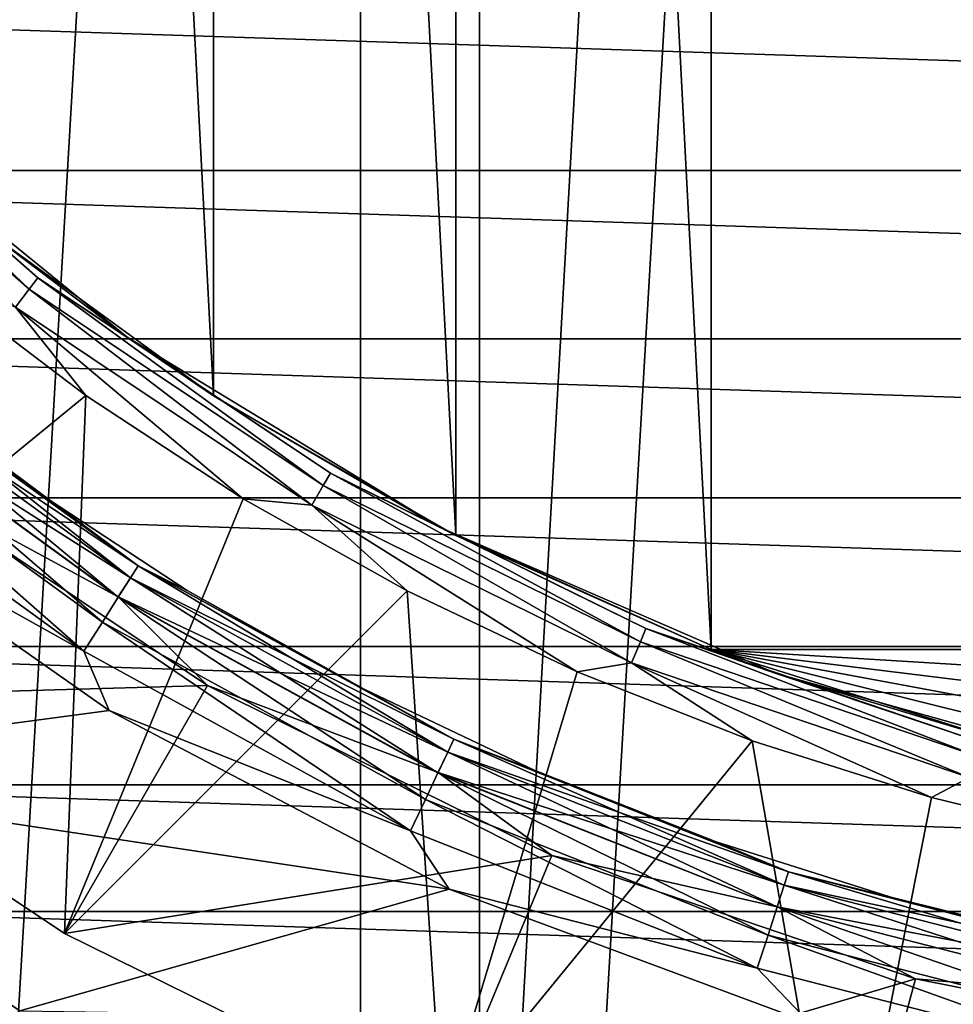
# Model space of a CAD drawing. Header units: millimetres. Extents: x -139 to 106, y -8 to 139.
# Tile 261 of 459: x -4.62 to -2.02, y 62.3 to 65.05. Entities that reach past the tile are written whole.
import ezdxf

# ---------------------------------------------------------------- set-up
doc = ezdxf.new("R2010")
doc.units = ezdxf.units.MM
doc.header["$LTSCALE"] = 53.842063
for name, color, linetype in [('156', 7, 'CONTINUOUS'), ('164', 7, 'CONTINUOUS'), ('269', 7, 'CONTINUOUS'), ('277', 7, 'CONTINUOUS'), ('280', 7, 'CONTINUOUS'), ('281', 7, 'CONTINUOUS'), ('284', 7, 'CONTINUOUS'), ('285', 7, 'CONTINUOUS'), ('289', 7, 'CONTINUOUS'), ('290', 7, 'CONTINUOUS'), ('291', 7, 'CONTINUOUS'), ('292', 7, 'CONTINUOUS'), ('297', 7, 'CONTINUOUS'), ('298', 7, 'CONTINUOUS'), ('300', 7, 'CONTINUOUS'), ('497', 7, 'CONTINUOUS'), ('499', 7, 'CONTINUOUS')]:
    doc.layers.add(name, color=color, linetype=linetype)

msp = doc.modelspace()

# ---------------------------------------------------------------- linework, layer by layer
at = {"layer": '156', "color": 7, "linetype": 'CONTINUOUS', "true_color": 0x33ccff}
for points in [[(-7.3782, 64.6264, -40), (-7.7327, 65.1211, -40), (7.3782, 64.6264, -40), (-7.3782, 64.6264, -40)], [(7.3782, 64.6264, -40), (-7.7327, 65.1211, -40), (7.7327, 65.1211, -40), (7.3782, 64.6264, -40)], [(-6.9921, 64.156, -40), (-7.3782, 64.6264, -40), (6.9921, 64.156, -40), (-6.9921, 64.156, -40)], [(6.9921, 64.156, -40), (-7.3782, 64.6264, -40), (7.3782, 64.6264, -40), (6.9921, 64.156, -40)], [(-6.5761, 63.7118, -40), (-6.9921, 64.156, -40), (6.5761, 63.7118, -40), (-6.5761, 63.7118, -40)], [(6.5761, 63.7118, -40), (-6.9921, 64.156, -40), (6.9921, 64.156, -40), (6.5761, 63.7118, -40)], [(-6.1319, 63.2958, -40), (-6.5761, 63.7118, -40), (6.1319, 63.2958, -40), (-6.1319, 63.2958, -40)], [(6.1319, 63.2958, -40), (-6.5761, 63.7118, -40), (6.5761, 63.7118, -40), (6.1319, 63.2958, -40)], [(-5.6615, 62.9097, -40), (-6.1319, 63.2958, -40), (5.6615, 62.9097, -40), (-5.6615, 62.9097, -40)], [(5.6615, 62.9097, -40), (-6.1319, 63.2958, -40), (6.1319, 63.2958, -40), (5.6615, 62.9097, -40)], [(-5.1668, 62.5552, -40), (-5.6615, 62.9097, -40), (5.1668, 62.5552, -40), (-5.1668, 62.5552, -40)], [(5.1668, 62.5552, -40), (-5.6615, 62.9097, -40), (5.6615, 62.9097, -40), (5.1668, 62.5552, -40)], [(-4.65, 62.2339, -40), (-5.1668, 62.5552, -40), (4.65, 62.2339, -40), (-4.65, 62.2339, -40)], [(4.65, 62.2339, -40), (-5.1668, 62.5552, -40), (5.1668, 62.5552, -40), (4.65, 62.2339, -40)]]:
    msp.add_3dface(points, dxfattribs=at)
at = {"layer": '164', "color": 7, "linetype": 'CONTINUOUS', "true_color": 0x33ccff}
for points in [[(-4.65, 62.2338, -30), (-3.5588, 61.6958, -30), (-8.6079, 62.662, -30), (-4.65, 62.2338, -30)], [(-8.6079, 62.662, -30), (-3.5588, 61.6958, -30), (-7.6259, 61.68, -30), (-8.6079, 62.662, -30)]]:
    msp.add_3dface(points, dxfattribs=at)
at = {"layer": '269', "color": 7, "linetype": 'CONTINUOUS', "true_color": 0xffff99}
for points in [[(-3.4065, 76.9697, 54), (-2.6926, 63.2879, 54), (-2.6926, 77.2879, 54), (-3.4065, 76.9697, 54)], [(-2.6926, 63.2879, 54), (2.6926, 63.2879, 54), (-2.6926, 77.2879, 54), (-2.6926, 63.2879, 54)], [(-2.6926, 77.2879, 54), (2.6926, 63.2879, 54), (2.6926, 77.2879, 54), (-2.6926, 77.2879, 54)], [(-4.0833, 76.5789, 54), (-3.4065, 63.6061, 54), (-3.4065, 76.9697, 54), (-4.0833, 76.5789, 54)], [(-3.4065, 63.6061, 54), (-2.6926, 63.2879, 54), (-3.4065, 76.9697, 54), (-3.4065, 63.6061, 54)], [(-4.7159, 76.1197, 54), (-4.0833, 63.9969, 54), (-4.0833, 76.5789, 54), (-4.7159, 76.1197, 54)], [(-4.0833, 63.9969, 54), (-3.4065, 63.6061, 54), (-4.0833, 76.5789, 54), (-4.0833, 63.9969, 54)], [(-4.7159, 64.456, 54), (-4.0833, 63.9969, 54), (-4.7159, 76.1197, 54), (-4.7159, 64.456, 54)]]:
    msp.add_3dface(points, dxfattribs=at)
at = {"layer": '277', "color": 7, "linetype": 'CONTINUOUS', "true_color": 0xffff99}
for points in [[(-4.3251, 64.1606, 46.2309), (-4.7159, 64.456, 47), (-5.1192, 64.8066, 46.2309), (-4.3251, 64.1606, 46.2309)], [(-4.0833, 63.9969, 54), (-4.7159, 64.456, 54), (-4.3251, 64.1606, 46.2309), (-4.0833, 63.9969, 54)], [(-4.7159, 64.456, 54), (-4.7159, 64.456, 47), (-4.3251, 64.1606, 46.2309), (-4.7159, 64.456, 54)], [(-3.4505, 63.6288, 46.2309), (-4.0833, 63.9969, 54), (-4.3251, 64.1606, 46.2309), (-3.4505, 63.6288, 46.2309)], [(-3.4065, 63.6061, 54), (-4.0833, 63.9969, 54), (-3.4505, 63.6288, 46.2309), (-3.4065, 63.6061, 54)], [(-2.6926, 63.2879, 47), (-3.4065, 63.6061, 54), (-3.4505, 63.6288, 46.2309), (-2.6926, 63.2879, 47)], [(-2.5116, 63.2209, 46.2309), (-2.6926, 63.2879, 47), (-3.4505, 63.6288, 46.2309), (-2.5116, 63.2209, 46.2309)], [(-2.6926, 63.2879, 54), (-3.4065, 63.6061, 54), (-2.6926, 63.2879, 47), (-2.6926, 63.2879, 54)], [(-1.8177, 63.0115, 47), (-2.6926, 63.2879, 47), (-2.5116, 63.2209, 46.2309), (-1.8177, 63.0115, 47)], [(-1.5259, 62.9448, 46.2309), (-1.8177, 63.0115, 47), (-2.5116, 63.2209, 46.2309), (-1.5259, 62.9448, 46.2309)]]:
    msp.add_3dface(points, dxfattribs=at)
at = {"layer": '280', "color": 7, "linetype": 'CONTINUOUS', "true_color": 0xffff99}
for points in [[(2.6926, 63.2879, 54), (-2.6926, 63.2879, 54), (-2.6926, 63.2879, 47), (2.6926, 63.2879, 54)], [(2.6926, 63.2879, 54), (-2.6926, 63.2879, 47), (2.6926, 63.2879, 47), (2.6926, 63.2879, 54)]]:
    msp.add_3dface(points, dxfattribs=at)
at = {"layer": '281', "color": 7, "linetype": 'CONTINUOUS', "true_color": 0xffff99}
for points in [[(-2.6926, 63.2879, 47), (-1.8177, 63.0115, 47), (-0.9156, 62.844, 47), (-2.6926, 63.2879, 47)], [(-2.6926, 63.2879, 47), (-0.9156, 62.844, 47), (0, 62.7879, 47), (-2.6926, 63.2879, 47)], [(-2.6926, 63.2879, 47), (0, 62.7879, 47), (0.9156, 62.844, 47), (-2.6926, 63.2879, 47)], [(-2.6926, 63.2879, 47), (0.9156, 62.844, 47), (1.8177, 63.0115, 47), (-2.6926, 63.2879, 47)], [(-2.6926, 63.2879, 47), (1.8177, 63.0115, 47), (2.6926, 63.2879, 47), (-2.6926, 63.2879, 47)]]:
    msp.add_3dface(points, dxfattribs=at)
at = {"layer": '284', "color": 7, "linetype": 'CONTINUOUS', "true_color": 0xffff99}
for points in [[(-5.3412, 64.9467, 46.0308), (-4.5984, 64.2952, 46.0308), (-5.3129, 64.975, 46.1274), (-5.3412, 64.9467, 46.0308)], [(-5.1192, 64.8066, 46.2309), (-5.3129, 64.975, 46.1274), (-4.574, 64.3269, 46.1274), (-5.1192, 64.8066, 46.2309)], [(-5.3129, 64.975, 46.1274), (-4.5984, 64.2952, 46.0308), (-4.574, 64.3269, 46.1274), (-5.3129, 64.975, 46.1274)], [(-5.3412, 64.9467, 46.0308), (-4.6371, 64.2447, 45.9479), (-4.5984, 64.2952, 46.0308), (-5.3412, 64.9467, 46.0308)], [(-4.3251, 64.1606, 46.2309), (-5.1192, 64.8066, 46.2309), (-4.574, 64.3269, 46.1274), (-4.3251, 64.1606, 46.2309)], [(-4.5984, 64.2952, 46.0308), (-3.7768, 63.7462, 46.0308), (-4.574, 64.3269, 46.1274), (-4.5984, 64.2952, 46.0308)], [(-4.3251, 64.1606, 46.2309), (-4.574, 64.3269, 46.1274), (-3.7568, 63.7809, 46.1274), (-4.3251, 64.1606, 46.2309)], [(-4.574, 64.3269, 46.1274), (-3.7768, 63.7462, 46.0308), (-3.7568, 63.7809, 46.1274), (-4.574, 64.3269, 46.1274)], [(-4.8594, 64.3149, 45.8845), (-4.4404, 63.9972, 45.8845), (-4.6371, 64.2447, 45.9479), (-4.8594, 64.3149, 45.8845)], [(-4.6371, 64.2447, 45.9479), (-3.8087, 63.6911, 45.9479), (-4.5984, 64.2952, 46.0308), (-4.6371, 64.2447, 45.9479)], [(-4.5984, 64.2952, 46.0308), (-3.8087, 63.6911, 45.9479), (-3.7768, 63.7462, 46.0308), (-4.5984, 64.2952, 46.0308)], [(-4.4404, 63.9972, 45.8845), (-4.0008, 63.7089, 45.8845), (-4.6371, 64.2447, 45.9479), (-4.4404, 63.9972, 45.8845)], [(-4.6371, 64.2447, 45.9479), (-4.0008, 63.7089, 45.8845), (-3.8087, 63.6911, 45.9479), (-4.6371, 64.2447, 45.9479)], [(-3.4505, 63.6288, 46.2309), (-4.3251, 64.1606, 46.2309), (-3.7568, 63.7809, 46.1274), (-3.4505, 63.6288, 46.2309)], [(-3.7768, 63.7462, 46.0308), (-2.8907, 63.3092, 46.0308), (-3.7568, 63.7809, 46.1274), (-3.7768, 63.7462, 46.0308)], [(-3.4505, 63.6288, 46.2309), (-3.7568, 63.7809, 46.1274), (-2.8753, 63.3462, 46.1274), (-3.4505, 63.6288, 46.2309)], [(-3.7568, 63.7809, 46.1274), (-2.8907, 63.3092, 46.0308), (-2.8753, 63.3462, 46.1274), (-3.7568, 63.7809, 46.1274)], [(-3.8087, 63.6911, 45.9479), (-2.915, 63.2504, 45.9479), (-3.7768, 63.7462, 46.0308), (-3.8087, 63.6911, 45.9479)], [(-3.7768, 63.7462, 46.0308), (-2.915, 63.2504, 45.9479), (-2.8907, 63.3092, 46.0308), (-3.7768, 63.7462, 46.0308)], [(-4.0008, 63.7089, 45.8845), (-3.5425, 63.4512, 45.8845), (-3.8087, 63.6911, 45.9479), (-4.0008, 63.7089, 45.8845)], [(-3.5425, 63.4512, 45.8845), (-3.0677, 63.2254, 45.8845), (-3.8087, 63.6911, 45.9479), (-3.5425, 63.4512, 45.8845)], [(-3.8087, 63.6911, 45.9479), (-3.0677, 63.2254, 45.8845), (-2.915, 63.2504, 45.9479), (-3.8087, 63.6911, 45.9479)], [(-2.5116, 63.2209, 46.2309), (-3.4505, 63.6288, 46.2309), (-2.8753, 63.3462, 46.1274), (-2.5116, 63.2209, 46.2309)], [(-2.8907, 63.3092, 46.0308), (-1.955, 62.9916, 46.0308), (-2.8753, 63.3462, 46.1274), (-2.8907, 63.3092, 46.0308)], [(-2.5116, 63.2209, 46.2309), (-2.8753, 63.3462, 46.1274), (-1.9447, 63.0303, 46.1274), (-2.5116, 63.2209, 46.2309)], [(-2.8753, 63.3462, 46.1274), (-1.955, 62.9916, 46.0308), (-1.9447, 63.0303, 46.1274), (-2.8753, 63.3462, 46.1274)], [(-2.915, 63.2504, 45.9479), (-1.9715, 62.9301, 45.9479), (-2.8907, 63.3092, 46.0308), (-2.915, 63.2504, 45.9479)], [(-2.8907, 63.3092, 46.0308), (-1.9715, 62.9301, 45.9479), (-1.955, 62.9916, 46.0308), (-2.8907, 63.3092, 46.0308)], [(-3.0677, 63.2254, 45.8845), (-2.5786, 63.0325, 45.8845), (-2.915, 63.2504, 45.9479), (-3.0677, 63.2254, 45.8845)], [(-2.5786, 63.0325, 45.8845), (-2.0774, 62.8734, 45.8845), (-2.915, 63.2504, 45.9479), (-2.5786, 63.0325, 45.8845)], [(-2.915, 63.2504, 45.9479), (-2.0774, 62.8734, 45.8845), (-1.9715, 62.9301, 45.9479), (-2.915, 63.2504, 45.9479)], [(-1.5259, 62.9448, 46.2309), (-2.5116, 63.2209, 46.2309), (-1.9447, 63.0303, 46.1274), (-1.5259, 62.9448, 46.2309)], [(-2.0774, 62.8734, 45.8845), (-1.5666, 62.7489, 45.8845), (-1.9715, 62.9301, 45.9479), (-2.0774, 62.8734, 45.8845)]]:
    msp.add_3dface(points, dxfattribs=at)
at = {"layer": '285', "color": 7, "linetype": 'CONTINUOUS', "true_color": 0xffff99}
for points in [[(-4.4404, 63.9972, 45.8845), (-4.8594, 64.3149, 45.8845), (-5.4789, 63.1478, 45.134), (-4.4404, 63.9972, 45.8845)], [(-4.5, 62.4936, 45.134), (-4.4404, 63.9972, 45.8845), (-5.4789, 63.1478, 45.134), (-4.5, 62.4936, 45.134)], [(-4.0008, 63.7089, 45.8845), (-4.4404, 63.9972, 45.8845), (-4.5, 62.4936, 45.134), (-4.0008, 63.7089, 45.8845)], [(-3.5425, 63.4512, 45.8845), (-4.0008, 63.7089, 45.8845), (-4.5, 62.4936, 45.134), (-3.5425, 63.4512, 45.8845)], [(-3.4441, 61.9729, 45.134), (-3.5425, 63.4512, 45.8845), (-4.5, 62.4936, 45.134), (-3.4441, 61.9729, 45.134)], [(-3.0677, 63.2254, 45.8845), (-3.5425, 63.4512, 45.8845), (-3.4441, 61.9729, 45.134), (-3.0677, 63.2254, 45.8845)], [(-2.5786, 63.0325, 45.8845), (-3.0677, 63.2254, 45.8845), (-3.4441, 61.9729, 45.134), (-2.5786, 63.0325, 45.8845)], [(-2.3293, 61.5945, 45.134), (-2.5786, 63.0325, 45.8845), (-3.4441, 61.9729, 45.134), (-2.3293, 61.5945, 45.134)], [(-2.0774, 62.8734, 45.8845), (-2.5786, 63.0325, 45.8845), (-2.3293, 61.5945, 45.134), (-2.0774, 62.8734, 45.8845)], [(-1.5666, 62.7489, 45.8845), (-2.0774, 62.8734, 45.8845), (-2.3293, 61.5945, 45.134), (-1.5666, 62.7489, 45.8845)], [(-1.1747, 61.3649, 45.134), (-1.5666, 62.7489, 45.8845), (-2.3293, 61.5945, 45.134), (-1.1747, 61.3649, 45.134)]]:
    msp.add_3dface(points, dxfattribs=at)
at = {"layer": '289', "color": 7, "linetype": 'CONTINUOUS', "true_color": 0xffff99}
for points in [[(-4.5, 62.4936, 45.134), (-5.4789, 63.1478, 45.134), (-4.5, 62.4936, 39.0773), (-4.5, 62.4936, 45.134)], [(-4.5, 62.4936, 39.0773), (-5.4789, 63.1478, 45.134), (-5.4789, 63.1478, 39.0773), (-4.5, 62.4936, 39.0773)], [(-3.4441, 61.9729, 45.134), (-4.5, 62.4936, 45.134), (-3.4441, 61.9729, 39.0773), (-3.4441, 61.9729, 45.134)], [(-3.4441, 61.9729, 39.0773), (-4.5, 62.4936, 45.134), (-4.5, 62.4936, 39.0773), (-3.4441, 61.9729, 39.0773)]]:
    msp.add_3dface(points, dxfattribs=at)
at = {"layer": '290', "color": 7, "linetype": 'CONTINUOUS', "true_color": 0xffff99}
for points in [[(-4.1, 63.1865, 38.6155), (-5.4789, 63.1478, 39.0773), (-4.9918, 63.7824, 38.6155), (-4.1, 63.1865, 38.6155)], [(-4.5, 62.4936, 39.0773), (-5.4789, 63.1478, 39.0773), (-4.1, 63.1865, 38.6155), (-4.5, 62.4936, 39.0773)], [(-3.138, 62.7121, 38.6155), (-4.5, 62.4936, 39.0773), (-4.1, 63.1865, 38.6155), (-3.138, 62.7121, 38.6155)], [(-3.4441, 61.9729, 39.0773), (-4.5, 62.4936, 39.0773), (-3.138, 62.7121, 38.6155), (-3.4441, 61.9729, 39.0773)], [(-2.1223, 62.3673, 38.6155), (-3.4441, 61.9729, 39.0773), (-3.138, 62.7121, 38.6155), (-2.1223, 62.3673, 38.6155)], [(-2.3293, 61.5945, 39.0773), (-3.4441, 61.9729, 39.0773), (-2.1223, 62.3673, 38.6155), (-2.3293, 61.5945, 39.0773)], [(-1.0703, 62.158, 38.6155), (-2.3293, 61.5945, 39.0773), (-2.1223, 62.3673, 38.6155), (-1.0703, 62.158, 38.6155)]]:
    msp.add_3dface(points, dxfattribs=at)
at = {"layer": '291', "color": 7, "linetype": 'CONTINUOUS', "true_color": 0xffff99}
for points in [[(-5.108, 64.1133, 38.3724), (-4.2939, 63.5218, 38.3724), (-5.1335, 64.0825, 38.469), (-5.108, 64.1133, 38.3724)], [(-5.0487, 64.0822, 38.2691), (-4.6134, 63.7521, 38.2691), (-5.108, 64.1133, 38.3724), (-5.0487, 64.0822, 38.2691)], [(-5.108, 64.1133, 38.3724), (-4.6134, 63.7521, 38.2691), (-4.2939, 63.5218, 38.3724), (-5.108, 64.1133, 38.3724)], [(-5.1335, 64.0825, 38.469), (-4.3153, 63.4881, 38.469), (-5.1741, 64.0335, 38.5519), (-5.1335, 64.0825, 38.469)], [(-5.1335, 64.0825, 38.469), (-4.2939, 63.5218, 38.3724), (-4.3153, 63.4881, 38.469), (-5.1335, 64.0825, 38.469)], [(-4.9918, 63.7824, 38.6155), (-5.1741, 64.0335, 38.5519), (-4.3494, 63.4344, 38.5519), (-4.9918, 63.7824, 38.6155)], [(-5.1741, 64.0335, 38.5519), (-4.3153, 63.4881, 38.469), (-4.3494, 63.4344, 38.5519), (-5.1741, 64.0335, 38.5519)], [(-4.1, 63.1865, 38.6155), (-4.9918, 63.7824, 38.6155), (-4.3494, 63.4344, 38.5519), (-4.1, 63.1865, 38.6155)], [(-4.6134, 63.7521, 38.2691), (-4.1567, 63.4525, 38.2691), (-4.2939, 63.5218, 38.3724), (-4.6134, 63.7521, 38.2691)], [(-4.2939, 63.5218, 38.3724), (-3.412, 63.037, 38.3724), (-4.3153, 63.4881, 38.469), (-4.2939, 63.5218, 38.3724)], [(-4.1567, 63.4525, 38.2691), (-3.6805, 63.1848, 38.2691), (-4.2939, 63.5218, 38.3724), (-4.1567, 63.4525, 38.2691)], [(-4.2939, 63.5218, 38.3724), (-3.6805, 63.1848, 38.2691), (-3.412, 63.037, 38.3724), (-4.2939, 63.5218, 38.3724)], [(-4.3153, 63.4881, 38.469), (-3.429, 63.0008, 38.469), (-4.3494, 63.4344, 38.5519), (-4.3153, 63.4881, 38.469)], [(-4.3153, 63.4881, 38.469), (-3.412, 63.037, 38.3724), (-3.429, 63.0008, 38.469), (-4.3153, 63.4881, 38.469)], [(-4.1, 63.1865, 38.6155), (-4.3494, 63.4344, 38.5519), (-3.4561, 62.9433, 38.5519), (-4.1, 63.1865, 38.6155)], [(-4.3494, 63.4344, 38.5519), (-3.429, 63.0008, 38.469), (-3.4561, 62.9433, 38.5519), (-4.3494, 63.4344, 38.5519)], [(-3.138, 62.7121, 38.6155), (-4.1, 63.1865, 38.6155), (-3.4561, 62.9433, 38.5519), (-3.138, 62.7121, 38.6155)], [(-3.6805, 63.1848, 38.2691), (-3.1872, 62.9502, 38.2691), (-3.412, 63.037, 38.3724), (-3.6805, 63.1848, 38.2691)], [(-3.412, 63.037, 38.3724), (-2.4763, 62.6665, 38.3724), (-3.429, 63.0008, 38.469), (-3.412, 63.037, 38.3724)], [(-3.1872, 62.9502, 38.2691), (-2.679, 62.7498, 38.2691), (-3.412, 63.037, 38.3724), (-3.1872, 62.9502, 38.2691)], [(-3.412, 63.037, 38.3724), (-2.679, 62.7498, 38.2691), (-2.4763, 62.6665, 38.3724), (-3.412, 63.037, 38.3724)], [(-3.429, 63.0008, 38.469), (-2.4887, 62.6285, 38.469), (-3.4561, 62.9433, 38.5519), (-3.429, 63.0008, 38.469)], [(-3.429, 63.0008, 38.469), (-2.4763, 62.6665, 38.3724), (-2.4887, 62.6285, 38.469), (-3.429, 63.0008, 38.469)], [(-3.138, 62.7121, 38.6155), (-3.4561, 62.9433, 38.5519), (-2.5083, 62.568, 38.5519), (-3.138, 62.7121, 38.6155)], [(-3.4561, 62.9433, 38.5519), (-2.4887, 62.6285, 38.469), (-2.5083, 62.568, 38.5519), (-3.4561, 62.9433, 38.5519)], [(-2.679, 62.7498, 38.2691), (-2.1584, 62.5846, 38.2691), (-2.4763, 62.6665, 38.3724), (-2.679, 62.7498, 38.2691)], [(-2.1223, 62.3673, 38.6155), (-3.138, 62.7121, 38.6155), (-2.5083, 62.568, 38.5519), (-2.1223, 62.3673, 38.6155)], [(-2.4763, 62.6665, 38.3724), (-1.5016, 62.4163, 38.3724), (-2.4887, 62.6285, 38.469), (-2.4763, 62.6665, 38.3724)], [(-2.1584, 62.5846, 38.2691), (-1.6277, 62.4552, 38.2691), (-2.4763, 62.6665, 38.3724), (-2.1584, 62.5846, 38.2691)], [(-2.4763, 62.6665, 38.3724), (-1.6277, 62.4552, 38.2691), (-1.5016, 62.4163, 38.3724), (-2.4763, 62.6665, 38.3724)], [(-2.4887, 62.6285, 38.469), (-1.5091, 62.377, 38.469), (-2.5083, 62.568, 38.5519), (-2.4887, 62.6285, 38.469)], [(-2.4887, 62.6285, 38.469), (-1.5016, 62.4163, 38.3724), (-1.5091, 62.377, 38.469), (-2.4887, 62.6285, 38.469)], [(-2.1223, 62.3673, 38.6155), (-2.5083, 62.568, 38.5519), (-1.521, 62.3145, 38.5519), (-2.1223, 62.3673, 38.6155)], [(-2.5083, 62.568, 38.5519), (-1.5091, 62.377, 38.469), (-1.521, 62.3145, 38.5519), (-2.5083, 62.568, 38.5519)], [(-1.0703, 62.158, 38.6155), (-2.1223, 62.3673, 38.6155), (-1.521, 62.3145, 38.5519), (-1.0703, 62.158, 38.6155)]]:
    msp.add_3dface(points, dxfattribs=at)
at = {"layer": '292', "color": 7, "linetype": 'CONTINUOUS', "true_color": 0xffff99}
for points in [[(-4.6134, 63.7521, 38.2691), (-5.0487, 64.0822, 38.2691), (-4.6134, 63.7521, 36.9), (-4.6134, 63.7521, 38.2691)], [(-4.6134, 63.7521, 36.9), (-5.0487, 64.0822, 38.2691), (-5.0487, 64.0822, 36.9), (-4.6134, 63.7521, 36.9)], [(-4.1567, 63.4525, 38.2691), (-4.6134, 63.7521, 38.2691), (-4.1567, 63.4525, 36.9), (-4.1567, 63.4525, 38.2691)], [(-4.1567, 63.4525, 36.9), (-4.6134, 63.7521, 38.2691), (-4.6134, 63.7521, 36.9), (-4.1567, 63.4525, 36.9)], [(-3.6805, 63.1848, 38.2691), (-4.1567, 63.4525, 38.2691), (-3.6805, 63.1848, 36.9), (-3.6805, 63.1848, 38.2691)], [(-3.6805, 63.1848, 36.9), (-4.1567, 63.4525, 38.2691), (-4.1567, 63.4525, 36.9), (-3.6805, 63.1848, 36.9)], [(-3.1872, 62.9502, 38.2691), (-3.6805, 63.1848, 38.2691), (-3.1872, 62.9502, 36.9), (-3.1872, 62.9502, 38.2691)], [(-3.1872, 62.9502, 36.9), (-3.6805, 63.1848, 38.2691), (-3.6805, 63.1848, 36.9), (-3.1872, 62.9502, 36.9)], [(-2.679, 62.7498, 38.2691), (-3.1872, 62.9502, 38.2691), (-2.679, 62.7498, 36.9), (-2.679, 62.7498, 38.2691)], [(-2.679, 62.7498, 36.9), (-3.1872, 62.9502, 38.2691), (-3.1872, 62.9502, 36.9), (-2.679, 62.7498, 36.9)], [(-2.1584, 62.5846, 38.2691), (-2.679, 62.7498, 38.2691), (-2.1584, 62.5846, 36.9), (-2.1584, 62.5846, 38.2691)], [(-2.1584, 62.5846, 36.9), (-2.679, 62.7498, 38.2691), (-2.679, 62.7498, 36.9), (-2.1584, 62.5846, 36.9)], [(-1.6277, 62.4552, 38.2691), (-2.1584, 62.5846, 38.2691), (-1.6277, 62.4552, 36.9), (-1.6277, 62.4552, 38.2691)], [(-1.6277, 62.4552, 36.9), (-2.1584, 62.5846, 38.2691), (-2.1584, 62.5846, 36.9), (-1.6277, 62.4552, 36.9)]]:
    msp.add_3dface(points, dxfattribs=at)
at = {"layer": '297', "color": 7, "linetype": 'CONTINUOUS', "true_color": 0xffff99}
for points in [[(-5.2536, 63.7335, 36.5), (-5.6311, 62.9494, 36.5), (-4.3748, 63.1171, 36.5), (-5.2536, 63.7335, 36.5)], [(-4.3748, 63.1171, 36.5), (-5.6311, 62.9494, 36.5), (-3.4246, 62.6177, 36.5), (-4.3748, 63.1171, 36.5)], [(-5.6311, 62.9494, 36.5), (-4.625, 62.2771, 36.5), (-3.4246, 62.6177, 36.5), (-5.6311, 62.9494, 36.5)], [(-3.4246, 62.6177, 36.5), (-4.625, 62.2771, 36.5), (-2.4185, 62.2436, 36.5), (-3.4246, 62.6177, 36.5)]]:
    msp.add_3dface(points, dxfattribs=at)
at = {"layer": '298', "color": 7, "linetype": 'CONTINUOUS', "true_color": 0xffff99}
msp.add_3dface([(-4.625, 62.2772, 35), (-4.625, 62.2771, 36.5), (-5.6311, 62.9494, 36.5), (-4.625, 62.2772, 35)], dxfattribs=at)
at = {"layer": '300', "color": 7, "linetype": 'CONTINUOUS', "true_color": 0xffff99}
for points in [[(-5.1336, 64.0825, 36.6999), (-4.3154, 63.488, 36.6999), (-5.1081, 64.1133, 36.7965), (-5.1336, 64.0825, 36.6999)], [(-5.0487, 64.0822, 36.9), (-5.1081, 64.1133, 36.7965), (-4.2939, 63.5218, 36.7965), (-5.0487, 64.0822, 36.9)], [(-5.1081, 64.1133, 36.7965), (-4.3154, 63.488, 36.6999), (-4.2939, 63.5218, 36.7965), (-5.1081, 64.1133, 36.7965)], [(-5.1742, 64.0334, 36.617), (-4.3495, 63.4342, 36.617), (-5.1336, 64.0825, 36.6999), (-5.1742, 64.0334, 36.617)], [(-5.1336, 64.0825, 36.6999), (-4.3495, 63.4342, 36.617), (-4.3154, 63.488, 36.6999), (-5.1336, 64.0825, 36.6999)], [(-4.6134, 63.7521, 36.9), (-5.0487, 64.0822, 36.9), (-4.2939, 63.5218, 36.7965), (-4.6134, 63.7521, 36.9)], [(-5.2271, 63.9695, 36.5534), (-4.3939, 63.3642, 36.5534), (-5.1742, 64.0334, 36.617), (-5.2271, 63.9695, 36.5534)], [(-5.1742, 64.0334, 36.617), (-4.3939, 63.3642, 36.5534), (-4.3495, 63.4342, 36.617), (-5.1742, 64.0334, 36.617)], [(-5.2886, 63.895, 36.5135), (-4.4457, 63.2826, 36.5135), (-5.2271, 63.9695, 36.5534), (-5.2886, 63.895, 36.5135)], [(-5.2271, 63.9695, 36.5534), (-4.4457, 63.2826, 36.5135), (-4.3939, 63.3642, 36.5534), (-5.2271, 63.9695, 36.5534)], [(-5.2886, 63.895, 36.5135), (-5.2536, 63.7335, 36.5), (-4.4457, 63.2826, 36.5135), (-5.2886, 63.895, 36.5135)], [(-4.1567, 63.4525, 36.9), (-4.6134, 63.7521, 36.9), (-4.2939, 63.5218, 36.7965), (-4.1567, 63.4525, 36.9)], [(-5.2536, 63.7335, 36.5), (-4.3748, 63.1171, 36.5), (-4.4457, 63.2826, 36.5135), (-5.2536, 63.7335, 36.5)], [(-4.3154, 63.488, 36.6999), (-3.4291, 63.0007, 36.6999), (-4.2939, 63.5218, 36.7965), (-4.3154, 63.488, 36.6999)], [(-4.1567, 63.4525, 36.9), (-4.2939, 63.5218, 36.7965), (-3.412, 63.0369, 36.7965), (-4.1567, 63.4525, 36.9)], [(-4.2939, 63.5218, 36.7965), (-3.4291, 63.0007, 36.6999), (-3.412, 63.0369, 36.7965), (-4.2939, 63.5218, 36.7965)], [(-4.3495, 63.4342, 36.617), (-3.4562, 62.9431, 36.617), (-4.3154, 63.488, 36.6999), (-4.3495, 63.4342, 36.617)], [(-4.3154, 63.488, 36.6999), (-3.4562, 62.9431, 36.617), (-3.4291, 63.0007, 36.6999), (-4.3154, 63.488, 36.6999)], [(-3.6805, 63.1848, 36.9), (-4.1567, 63.4525, 36.9), (-3.412, 63.0369, 36.7965), (-3.6805, 63.1848, 36.9)], [(-4.3939, 63.3642, 36.5534), (-3.4915, 62.8681, 36.5534), (-4.3495, 63.4342, 36.617), (-4.3939, 63.3642, 36.5534)], [(-4.3495, 63.4342, 36.617), (-3.4915, 62.8681, 36.5534), (-3.4562, 62.9431, 36.617), (-4.3495, 63.4342, 36.617)], [(-4.4457, 63.2826, 36.5135), (-3.5326, 62.7807, 36.5135), (-4.3939, 63.3642, 36.5534), (-4.4457, 63.2826, 36.5135)], [(-4.3939, 63.3642, 36.5534), (-3.5326, 62.7807, 36.5135), (-3.4915, 62.8681, 36.5534), (-4.3939, 63.3642, 36.5534)], [(-4.4457, 63.2826, 36.5135), (-4.3748, 63.1171, 36.5), (-3.5326, 62.7807, 36.5135), (-4.4457, 63.2826, 36.5135)], [(-3.1872, 62.9502, 36.9), (-3.6805, 63.1848, 36.9), (-3.412, 63.0369, 36.7965), (-3.1872, 62.9502, 36.9)], [(-4.3748, 63.1171, 36.5), (-3.4246, 62.6177, 36.5), (-3.5326, 62.7807, 36.5135), (-4.3748, 63.1171, 36.5)], [(-3.4291, 63.0007, 36.6999), (-2.4887, 62.6284, 36.6999), (-3.412, 63.0369, 36.7965), (-3.4291, 63.0007, 36.6999)], [(-3.1872, 62.9502, 36.9), (-3.412, 63.0369, 36.7965), (-2.4763, 62.6665, 36.7965), (-3.1872, 62.9502, 36.9)], [(-3.412, 63.0369, 36.7965), (-2.4887, 62.6284, 36.6999), (-2.4763, 62.6665, 36.7965), (-3.412, 63.0369, 36.7965)], [(-3.4562, 62.9431, 36.617), (-2.5084, 62.5679, 36.617), (-3.4291, 63.0007, 36.6999), (-3.4562, 62.9431, 36.617)], [(-3.4291, 63.0007, 36.6999), (-2.5084, 62.5679, 36.617), (-2.4887, 62.6284, 36.6999), (-3.4291, 63.0007, 36.6999)], [(-2.679, 62.7498, 36.9), (-3.1872, 62.9502, 36.9), (-2.4763, 62.6665, 36.7965), (-2.679, 62.7498, 36.9)], [(-3.4915, 62.8681, 36.5534), (-2.534, 62.489, 36.5534), (-3.4562, 62.9431, 36.617), (-3.4915, 62.8681, 36.5534)], [(-3.4562, 62.9431, 36.617), (-2.534, 62.489, 36.5534), (-2.5084, 62.5679, 36.617), (-3.4562, 62.9431, 36.617)], [(-3.5326, 62.7807, 36.5135), (-2.5639, 62.3971, 36.5135), (-3.4915, 62.8681, 36.5534), (-3.5326, 62.7807, 36.5135)], [(-3.4915, 62.8681, 36.5534), (-2.5639, 62.3971, 36.5135), (-2.534, 62.489, 36.5534), (-3.4915, 62.8681, 36.5534)], [(-3.5326, 62.7807, 36.5135), (-3.4246, 62.6177, 36.5), (-2.5639, 62.3971, 36.5135), (-3.5326, 62.7807, 36.5135)], [(-2.1584, 62.5846, 36.9), (-2.679, 62.7498, 36.9), (-2.4763, 62.6665, 36.7965), (-2.1584, 62.5846, 36.9)], [(-2.4887, 62.6284, 36.6999), (-1.5091, 62.3769, 36.6999), (-2.4763, 62.6665, 36.7965), (-2.4887, 62.6284, 36.6999)], [(-2.1584, 62.5846, 36.9), (-2.4763, 62.6665, 36.7965), (-1.5016, 62.4162, 36.7965), (-2.1584, 62.5846, 36.9)], [(-2.4763, 62.6665, 36.7965), (-1.5091, 62.3769, 36.6999), (-1.5016, 62.4162, 36.7965), (-2.4763, 62.6665, 36.7965)], [(-3.4246, 62.6177, 36.5), (-2.4185, 62.2436, 36.5), (-2.5639, 62.3971, 36.5135), (-3.4246, 62.6177, 36.5)], [(-2.5084, 62.5679, 36.617), (-1.521, 62.3144, 36.617), (-2.4887, 62.6284, 36.6999), (-2.5084, 62.5679, 36.617)], [(-2.4887, 62.6284, 36.6999), (-1.521, 62.3144, 36.617), (-1.5091, 62.3769, 36.6999), (-2.4887, 62.6284, 36.6999)], [(-2.534, 62.489, 36.5534), (-1.5366, 62.2329, 36.5534), (-2.5084, 62.5679, 36.617), (-2.534, 62.489, 36.5534)], [(-2.5084, 62.5679, 36.617), (-1.5366, 62.2329, 36.5534), (-1.521, 62.3144, 36.617), (-2.5084, 62.5679, 36.617)], [(-1.6277, 62.4552, 36.9), (-2.1584, 62.5846, 36.9), (-1.5016, 62.4162, 36.7965), (-1.6277, 62.4552, 36.9)], [(-2.5639, 62.3971, 36.5135), (-1.5547, 62.138, 36.5135), (-2.534, 62.489, 36.5534), (-2.5639, 62.3971, 36.5135)], [(-2.534, 62.489, 36.5534), (-1.5547, 62.138, 36.5135), (-1.5366, 62.2329, 36.5534), (-2.534, 62.489, 36.5534)], [(-2.5639, 62.3971, 36.5135), (-2.4185, 62.2436, 36.5), (-1.5547, 62.138, 36.5135), (-2.5639, 62.3971, 36.5135)]]:
    msp.add_3dface(points, dxfattribs=at)
at = {"layer": '497', "color": 7, "linetype": 'CONTINUOUS', "true_color": 0xe0f2ff}
for points in [[(-3.3403, 84.3979, 98.9082), (-1.6792, 84.6903, 98.9082), (-3.3403, 56.1779, 98.9082), (-3.3403, 84.3979, 98.9082)], [(-3.3403, 56.1779, 98.9082), (-1.6792, 84.6903, 98.9082), (-1.6792, 55.8855, 98.9082), (-3.3403, 56.1779, 98.9082)], [(-4.9559, 83.9147, 98.9082), (-3.3403, 84.3979, 98.9082), (-4.9559, 56.6611, 98.9082), (-4.9559, 83.9147, 98.9082)], [(-4.9559, 56.6611, 98.9082), (-3.3403, 84.3979, 98.9082), (-3.3403, 56.1779, 98.9082), (-4.9559, 56.6611, 98.9082)]]:
    msp.add_3dface(points, dxfattribs=at)
at = {"layer": '499', "color": 7, "linetype": 'CONTINUOUS', "true_color": 0xe0f2ff}
for points in [[(-3.6732, 86.3738, 188.9082), (-3.6731, 54.2019, 188.9082), (-1.8481, 86.6841, 188.9082), (-3.6732, 86.3738, 188.9082)], [(-3.6731, 54.2019, 188.9082), (-1.8481, 53.8917, 188.9082), (-1.8481, 86.6841, 188.9082), (-3.6731, 54.2019, 188.9082)], [(-5.4519, 85.8612, 188.9082), (-5.4518, 54.7146, 188.9082), (-3.6732, 86.3738, 188.9082), (-5.4519, 85.8612, 188.9082)], [(-5.4518, 54.7146, 188.9082), (-3.6731, 54.2019, 188.9082), (-3.6732, 86.3738, 188.9082), (-5.4518, 54.7146, 188.9082)]]:
    msp.add_3dface(points, dxfattribs=at)

doc.saveas('drawing.dxf')
